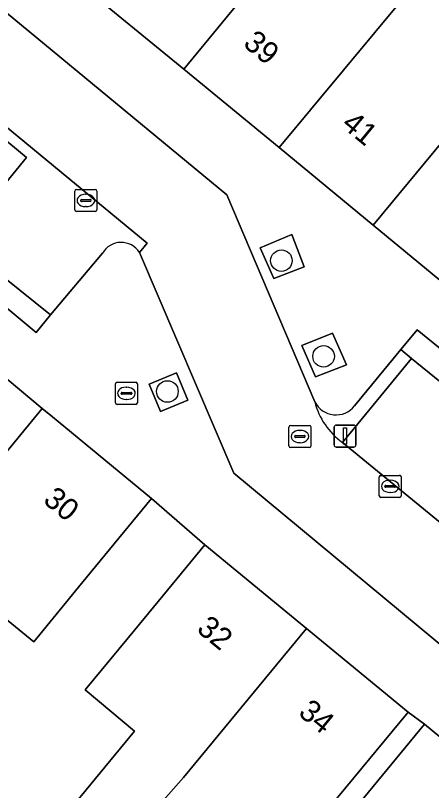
# Model space of a CAD drawing. Extents: x 160157 to 160921, y 381516 to 382045.
# Drawn here: x 160415.11 to 160433.98, y 381848.68 to 381883.87 of the extents above; entities that cross this region are included whole.
import ezdxf

# ---------------------------------------------------------------- set-up
doc = ezdxf.new("R2010")
doc.units = 0
for name, color, linetype in [('IMGEO_Boom', 7, 'Continuous'), ('IMGEO_Brandkraan', 7, 'Continuous'), ('IMGEO_Erf', 7, 'Continuous'), ('IMGEO_Groenvoorziening', 7, 'Continuous'), ('IMGEO_Haag', 7, 'Continuous'), ('IMGEO_Kolk', 7, 'Continuous'), ('IMGEO_Lichtmast', 7, 'Continuous'), ('IMGEO_Pand', 7, 'Continuous'), ('IMGEO_Pand_nummerreeks', 7, 'Continuous'), ('IMGEO_Parkeervlak_open', 7, 'Continuous'), ('IMGEO_Rijbaan_lokaal_open', 7, 'Continuous'), ('IMGEO_Rioolput', 7, 'Continuous'), ('IMGEO_Verkeerseiland_groen', 7, 'Continuous'), ('IMGEO_Voetpad_open', 7, 'Continuous')]:
    doc.layers.add(name, color=color, linetype=linetype)

msp = doc.modelspace()

# ---------------------------------------------------------------- linework, layer by layer
at = {"layer": 'IMGEO_Boom'}
for centre in [(160427.173, 381872.738), (160429.087, 381868.391), (160422.001, 381866.797)]:
    msp.add_circle(centre, 0.489, dxfattribs=at)
at = {"layer": 'IMGEO_Brandkraan'}
for p, q in [((160419.64, 381866.287), (160419.64, 381867.139)), ((160419.715, 381867.213), (160420.567, 381867.213)), ((160420.641, 381867.139), (160420.641, 381866.287)), ((160419.942, 381866.756), (160420.34, 381866.756)), ((160420.128, 381866.993), (160420.153, 381866.993)), ((160419.899, 381866.707), (160419.899, 381866.719)), ((160420.337, 381866.67), (160419.939, 381866.67)), ((160420.151, 381866.433), (160420.126, 381866.433)), ((160420.383, 381866.719), (160420.383, 381866.707)), ((160420.567, 381866.213), (160419.715, 381866.213))]:
    msp.add_line(p, q, dxfattribs=at)
for points in [[(160419.64, 381866.287), (160419.64, 381867.139)], [(160419.715, 381867.213), (160420.567, 381867.213)], [(160420.641, 381867.139), (160420.641, 381866.287)], [(160420.567, 381866.213), (160419.715, 381866.213)]]:
    msp.add_lwpolyline(points, dxfattribs=at)
for centre, radius, start, end in [((160419.717, 381867.137), 0.0765, 91.552, 178.448), ((160419.717, 381867.137), 0.0765, 91.552, 178.448), ((160420.565, 381867.137), 0.0765, 1.552, 88.448), ((160420.565, 381867.137), 0.0765, 1.552, 88.448), ((160419.939, 381866.716), 0.0403, 85.8775, 175.7526), ((160420.344, 381866.718), 0.0386, 1.7309, 96.639), ((160419.936, 381866.706), 0.0366, 178.938, 274.7102), ((160420.34, 381866.713), 0.043, 264.8664, 352.4533), ((160419.717, 381866.289), 0.0765, 181.552, 268.448), ((160419.717, 381866.289), 0.0765, 181.552, 268.448), ((160420.565, 381866.289), 0.0765, 271.552, 358.448), ((160420.565, 381866.289), 0.0765, 271.552, 358.448)]:
    msp.add_arc(centre, radius, start, end, dxfattribs=at)
for centre, major_axis, ratio, start_param, end_param in [((160420.127, 381866.713), (-0.387, 0.002), 0.722429, 4.712389, 7.853982), ((160420.152, 381866.713), (-0.39, 0.002), 0.717154, 1.570796, 4.712389)]:
    msp.add_ellipse(centre, major_axis=major_axis, ratio=ratio, start_param=start_param, end_param=end_param, dxfattribs=at)
at = {"layer": 'IMGEO_Erf'}
for points in [[(160410.974, 381859.53), (160416.323, 381866.023), (160414.72, 381867.351)], [(160415.616, 381845.446), (160420.503, 381851.38), (160418.274, 381853.247), (160420.52, 381855.979), (160423.698, 381859.838), (160421.277, 381861.942), (160418.098, 381858.083), (160415.94, 381855.425), (160413.598, 381857.333)], [(160430.485, 381847.827), (160433.663, 381851.686), (160432.919, 381852.243), (160429.741, 381848.384)]]:
    msp.add_lwpolyline(points, dxfattribs=at)
at = {"layer": 'IMGEO_Groenvoorziening'}
for points in [[(160412.497, 381873.643), (160411.927, 381872.893), (160416.045, 381869.475), (160416.7, 381870.278)], [(160433.34, 381869.591), (160432.586, 381868.697), (160433.075, 381868.3), (160441.767, 381861.247), (160442.468, 381862.168)]]:
    msp.add_lwpolyline(points, close=True, dxfattribs=at)
at = {"layer": 'IMGEO_Haag'}
for points in [[(160412.497, 381873.643), (160411.927, 381872.893), (160416.045, 381869.475), (160416.7, 381870.278)], [(160433.34, 381869.591), (160432.586, 381868.697), (160433.075, 381868.3), (160441.767, 381861.247), (160442.468, 381862.168)]]:
    msp.add_lwpolyline(points, close=True, dxfattribs=at)
at = {"layer": 'IMGEO_Kolk'}
for p, q in [((160417.873, 381875.97), (160418.725, 381875.97)), ((160417.798, 381875.044), (160417.798, 381875.896)), ((160418.286, 381875.75), (160418.311, 381875.75)), ((160418.799, 381875.896), (160418.799, 381875.044)), ((160418.057, 381875.464), (160418.057, 381875.476)), ((160418.495, 381875.427), (160418.097, 381875.427)), ((160418.1, 381875.513), (160418.498, 381875.513)), ((160418.541, 381875.476), (160418.541, 381875.464)), ((160418.725, 381874.97), (160417.873, 381874.97)), ((160418.309, 381875.19), (160418.284, 381875.19)), ((160431.612, 381862.064), (160431.612, 381862.916)), ((160431.687, 381862.99), (160432.539, 381862.99)), ((160432.613, 381862.916), (160432.613, 381862.064)), ((160431.914, 381862.533), (160432.312, 381862.533)), ((160432.1, 381862.77), (160432.125, 381862.77)), ((160431.871, 381862.484), (160431.871, 381862.496)), ((160432.309, 381862.447), (160431.911, 381862.447)), ((160432.123, 381862.21), (160432.098, 381862.21)), ((160432.355, 381862.496), (160432.355, 381862.484)), ((160432.539, 381861.99), (160431.687, 381861.99))]:
    msp.add_line(p, q, dxfattribs=at)
for points in [[(160417.873, 381875.97), (160418.725, 381875.97)], [(160417.798, 381875.044), (160417.798, 381875.896)], [(160418.799, 381875.896), (160418.799, 381875.044)], [(160418.725, 381874.97), (160417.873, 381874.97)], [(160431.612, 381862.064), (160431.612, 381862.916)], [(160431.687, 381862.99), (160432.539, 381862.99)], [(160432.613, 381862.916), (160432.613, 381862.064)], [(160432.539, 381861.99), (160431.687, 381861.99)]]:
    msp.add_lwpolyline(points, dxfattribs=at)
for centre, radius, start, end in [((160417.875, 381875.894), 0.0765, 91.552, 178.448), ((160417.875, 381875.894), 0.0765, 91.552, 178.448), ((160418.723, 381875.894), 0.0765, 1.552, 88.448), ((160418.723, 381875.894), 0.0765, 1.552, 88.448), ((160418.097, 381875.473), 0.0403, 85.8775, 175.7526), ((160418.094, 381875.463), 0.0366, 178.938, 274.7102), ((160418.498, 381875.47), 0.043, 264.8664, 352.4533), ((160418.502, 381875.475), 0.0386, 1.7309, 96.639), ((160417.875, 381875.046), 0.0765, 181.552, 268.448), ((160417.875, 381875.046), 0.0765, 181.552, 268.448), ((160418.723, 381875.046), 0.0765, 271.552, 358.448), ((160418.723, 381875.046), 0.0765, 271.552, 358.448), ((160431.689, 381862.914), 0.0765, 91.552, 178.448), ((160431.689, 381862.914), 0.0765, 91.552, 178.448), ((160432.537, 381862.914), 0.0765, 1.552, 88.448), ((160432.537, 381862.914), 0.0765, 1.552, 88.448), ((160431.911, 381862.493), 0.0403, 85.8775, 175.7526), ((160432.316, 381862.495), 0.0386, 1.7309, 96.639), ((160431.908, 381862.483), 0.0366, 178.938, 274.7102), ((160432.312, 381862.49), 0.043, 264.8664, 352.4533), ((160431.689, 381862.066), 0.0765, 181.552, 268.448), ((160431.689, 381862.066), 0.0765, 181.552, 268.448), ((160432.537, 381862.066), 0.0765, 271.552, 358.448), ((160432.537, 381862.066), 0.0765, 271.552, 358.448)]:
    msp.add_arc(centre, radius, start, end, dxfattribs=at)
for centre, major_axis, ratio, start_param, end_param in [((160418.285, 381875.47), (-0.387, 0.002), 0.722429, 4.712389, 7.853982), ((160418.31, 381875.47), (-0.39, 0.002), 0.717154, 1.570796, 4.712389), ((160432.099, 381862.49), (-0.387, 0.002), 0.722429, 4.712389, 7.853982), ((160432.124, 381862.49), (-0.39, 0.002), 0.717154, 1.570796, 4.712389)]:
    msp.add_ellipse(centre, major_axis=major_axis, ratio=ratio, start_param=start_param, end_param=end_param, dxfattribs=at)
at = {"layer": 'IMGEO_Lichtmast'}
for p, q in [((160429.565, 381864.374), (160429.565, 381865.174)), ((160429.565, 381865.174), (160429.565, 381864.374)), ((160429.665, 381865.274), (160430.455, 381865.274)), ((160430.455, 381865.274), (160429.665, 381865.274)), ((160430.555, 381865.174), (160430.555, 381864.374)), ((160430.555, 381864.374), (160430.555, 381865.174)), ((160430.455, 381864.274), (160429.665, 381864.274)), ((160429.665, 381864.274), (160430.455, 381864.274))]:
    msp.add_line(p, q, dxfattribs=at)
msp.add_lwpolyline([(160429.985, 381865.149), (160430.135, 381865.149), (160430.135, 381864.399), (160429.985, 381864.399), (160429.985, 381865.149)], dxfattribs=at)
for centre, start, end in [((160429.665, 381865.174), 90, 180), ((160429.665, 381865.174), 90, 180), ((160430.455, 381865.174), 0, 90), ((160430.455, 381865.174), 360, 90), ((160429.665, 381864.374), 180, 270), ((160429.665, 381864.374), 180, 270), ((160430.455, 381864.374), 270, 0), ((160430.455, 381864.374), 270, 0)]:
    msp.add_arc(centre, 0.1, start, end, dxfattribs=at)
at = {"layer": 'IMGEO_Pand'}
for points in [[(160422.742, 381881.431), (160431.178, 381891.672), (160426.313, 381895.68), (160423.17, 381891.864), (160421.052, 381889.302), (160417.865, 381885.448)], [(160422.742, 381881.431), (160427.065, 381877.87), (160435.752, 381888.331), (160440.356, 381893.874), (160438.198, 381895.651), (160433.617, 381890.089), (160431.479, 381891.85), (160431.271, 381891.596), (160431.178, 381891.672)], [(160444.084, 381881.499), (160443.836, 381881.703), (160448.246, 381887.081), (160446.056, 381888.877), (160441.645, 381883.499), (160440.005, 381884.844), (160431.336, 381874.352), (160435.49, 381870.93)], [(160431.336, 381874.352), (160440.005, 381884.844), (160435.752, 381888.331), (160427.065, 381877.87)], [(160421.277, 381861.942), (160417.041, 381865.431), (160416.785, 381865.642), (160416.323, 381866.023), (160410.974, 381859.53), (160407.659, 381855.506), (160410.301, 381853.33), (160413.598, 381857.333), (160415.94, 381855.425), (160418.098, 381858.083)], [(160428.309, 381856.04), (160423.698, 381859.838), (160420.52, 381855.979), (160418.274, 381853.247), (160420.503, 381851.38), (160415.616, 381845.446), (160417.805, 381843.643), (160418.778, 381844.786), (160419.088, 381845.146), (160422.73, 381849.268)], [(160429.741, 381848.384), (160432.919, 381852.243), (160428.309, 381856.04), (160422.73, 381849.268), (160419.088, 381845.146), (160418.778, 381844.786), (160417.805, 381843.643), (160415.348, 381840.755), (160417.514, 381838.971), (160420.879, 381843.056), (160423.363, 381846.072), (160425.881, 381843.998), (160427.305, 381845.727), (160427.494, 381845.657)], [(160433.663, 381851.686), (160430.485, 381847.827), (160428.343, 381845.231), (160427.993, 381845.473), (160424.708, 381841.484), (160420.284, 381836.112), (160422.952, 381833.915), (160427.377, 381839.286), (160430.673, 381843.287), (160433.124, 381841.258), (160435.291, 381843.868), (160438.469, 381847.727)]]:
    msp.add_lwpolyline(points, close=True, dxfattribs=at)
at = {"layer": 'IMGEO_Parkeervlak_open'}
for points in [[(160370.367, 381913.255), (160367.984, 381910.381), (160374.618, 381904.875), (160377.745, 381908.664), (160379.141, 381907.511), (160376.001, 381903.706), (160384.075, 381897.114), (160384.91, 381896.435), (160393.059, 381889.711), (160396.159, 381893.468), (160397.538, 381892.33), (160394.443, 381888.579), (160402.306, 381882.102), (160403.147, 381881.401), (160411.165, 381874.813), (160414.244, 381878.544), (160415.611, 381877.416), (160412.497, 381873.643), (160416.7, 381870.278), (160419.053, 381873.08)], [(160420.73, 381873.107), (160421.079, 381873.531), (160409.362, 381883.2), (160389.742, 381899.391)]]:
    msp.add_lwpolyline(points, dxfattribs=at)
msp.add_lwpolyline([(160442.582, 381860.578), (160441.767, 381861.247), (160433.075, 381868.3), (160429.948, 381864.485), (160434.38, 381860.853), (160447.149, 381850.406), (160450.302, 381854.26)], close=True, dxfattribs=at)
msp.add_arc((160419.9, 381872.588), 0.979, 32.0159, 149.8289, dxfattribs=at)
at = {"layer": 'IMGEO_Rijbaan_lokaal_open'}
for points in [[(160424.697, 381875.722), (160372.344, 381919.004), (160361.944, 381920.939), (160361.815, 381920.44)], [(160371.41, 381914.519), (160389.742, 381899.391), (160409.362, 381883.2), (160421.079, 381873.531), (160420.73, 381873.107), (160425.014, 381863.084), (160439.434, 381851.118), (160468.894, 381826.952), (160479.902, 381818.437)], [(160428.691, 381866.326), (160424.697, 381875.722)], [(160476.974, 381825.958), (160475.803, 381827.039), (160474.266, 381828.22), (160448.706, 381849.132), (160447.149, 381850.406), (160434.38, 381860.853), (160429.948, 381864.485)]]:
    msp.add_lwpolyline(points, dxfattribs=at)
msp.add_arc((160431.777, 381867.084), 3.178, 193.7914, 234.8576, dxfattribs=at)
at = {"layer": 'IMGEO_Rioolput'}
for p, q in [((160427.515, 381864.327), (160427.515, 381865.179)), ((160427.59, 381865.253), (160428.442, 381865.253)), ((160428.003, 381865.033), (160428.028, 381865.033)), ((160428.516, 381865.179), (160428.516, 381864.327)), ((160427.774, 381864.747), (160427.774, 381864.759)), ((160428.212, 381864.71), (160427.814, 381864.71)), ((160427.817, 381864.796), (160428.215, 381864.796)), ((160428.258, 381864.759), (160428.258, 381864.747)), ((160428.026, 381864.473), (160428.001, 381864.473)), ((160428.442, 381864.253), (160427.59, 381864.253))]:
    msp.add_line(p, q, dxfattribs=at)
for points in [[(160427.515, 381864.327), (160427.515, 381865.179)], [(160427.59, 381865.253), (160428.442, 381865.253)], [(160428.516, 381865.179), (160428.516, 381864.327)], [(160428.442, 381864.253), (160427.59, 381864.253)]]:
    msp.add_lwpolyline(points, dxfattribs=at)
for centre, radius, start, end in [((160427.592, 381865.177), 0.0765, 91.552, 178.448), ((160427.592, 381865.177), 0.0765, 91.552, 178.448), ((160428.44, 381865.177), 0.0765, 1.552, 88.448), ((160428.44, 381865.177), 0.0765, 1.552, 88.448), ((160427.814, 381864.756), 0.0403, 85.8775, 175.7526), ((160427.811, 381864.746), 0.0366, 178.938, 274.7102), ((160428.215, 381864.753), 0.043, 264.8664, 352.4533), ((160428.219, 381864.758), 0.0386, 1.7309, 96.639), ((160427.592, 381864.329), 0.0765, 181.552, 268.448), ((160427.592, 381864.329), 0.0765, 181.552, 268.448), ((160428.44, 381864.329), 0.0765, 271.552, 358.448), ((160428.44, 381864.329), 0.0765, 271.552, 358.448)]:
    msp.add_arc(centre, radius, start, end, dxfattribs=at)
for centre, major_axis, ratio, start_param, end_param in [((160428.002, 381864.753), (-0.387, 0.002), 0.722429, 4.712389, 7.853982), ((160428.027, 381864.753), (-0.39, 0.002), 0.717154, 1.570796, 4.712389)]:
    msp.add_ellipse(centre, major_axis=major_axis, ratio=ratio, start_param=start_param, end_param=end_param, dxfattribs=at)
at = {"layer": 'IMGEO_Verkeerseiland_groen'}
for points in [[(160427.641, 381873.926), (160426.212, 381873.323), (160426.832, 381871.921), (160428.205, 381872.464)], [(160429.493, 381869.446), (160428.105, 381868.878), (160428.722, 381867.467), (160430.133, 381868)], [(160422.419, 381867.646), (160421.173, 381867.127), (160421.692, 381865.881), (160422.932, 381866.397)]]:
    msp.add_lwpolyline(points, close=True, dxfattribs=at)
at = {"layer": 'IMGEO_Voetpad_open'}
for points in [[(160361.944, 381920.939), (160372.344, 381919.004), (160424.697, 381875.722), (160428.691, 381866.326)], [(160487.416, 381828.497), (160484.936, 381825.138), (160478.504, 381829.886), (160481.128, 381833.441), (160480.304, 381834.119), (160476.341, 381837.384), (160472.481, 381840.563), (160468.622, 381843.741), (160464.696, 381846.974), (160460.864, 381850.131), (160456.94, 381853.363), (160456.095, 381853.967), (160452.138, 381857.227), (160448.278, 381860.406), (160444.419, 381863.584), (160440.462, 381866.844), (160439.735, 381867.434), (160435.49, 381870.93), (160431.336, 381874.352), (160427.065, 381877.87), (160422.742, 381881.431), (160417.865, 381885.448), (160409.913, 381891.762)], [(160479.902, 381818.437), (160468.894, 381826.952), (160439.434, 381851.118), (160425.014, 381863.084), (160420.73, 381873.107)], [(160419.053, 381873.08), (160416.7, 381870.278), (160416.045, 381869.475), (160411.927, 381872.893)], [(160430.491, 381866.146), (160432.586, 381868.697), (160433.34, 381869.591), (160442.468, 381862.168), (160441.767, 381861.247), (160442.582, 381860.578), (160443.307, 381861.473), (160451.047, 381855.17), (160450.302, 381854.26), (160451.861, 381852.989), (160452.613, 381853.874), (160460.677, 381847.27), (160459.954, 381846.377), (160460.774, 381845.714), (160461.55, 381846.608), (160469.523, 381839.994), (160468.837, 381839.099), (160470.196, 381837.991), (160471.046, 381838.864), (160477.421, 381833.581), (160476.678, 381832.706), (160474.16, 381829.592)], [(160433.075, 381868.3), (160432.586, 381868.697), (160430.491, 381866.146)], [(160429.948, 381864.485), (160433.075, 381868.3)], [(160414.72, 381867.351), (160416.323, 381866.023), (160416.785, 381865.642), (160417.041, 381865.431), (160421.277, 381861.942), (160423.698, 381859.838), (160428.309, 381856.04), (160432.919, 381852.243), (160433.663, 381851.686), (160438.469, 381847.727), (160439.806, 381846.571), (160443.609, 381843.437), (160448.406, 381839.488), (160452.077, 381836.463)]]:
    msp.add_lwpolyline(points, dxfattribs=at)
for points in [[(160415.611, 381877.416), (160414.244, 381878.544), (160411.165, 381874.813), (160412.497, 381873.643)], [(160428.205, 381872.464), (160426.832, 381871.921), (160426.212, 381873.323), (160427.641, 381873.926)], [(160430.133, 381868), (160428.722, 381867.467), (160428.105, 381868.878), (160429.493, 381869.446)], [(160422.932, 381866.397), (160421.692, 381865.881), (160421.173, 381867.127), (160422.419, 381867.646)]]:
    msp.add_lwpolyline(points, close=True, dxfattribs=at)
for centre, radius, start, end in [((160419.9, 381872.588), 0.979, 32.0159, 149.8289), ((160429.648, 381866.802), 1.069, 206.4696, 322.1092), ((160431.777, 381867.084), 3.178, 193.7914, 234.8576), ((160429.648, 381866.802), 1.069, 206.4696, 322.1092)]:
    msp.add_arc(centre, radius, start, end, dxfattribs=at)

# ---------------------------------------------------------------- texts
at = {"layer": 'IMGEO_Pand_nummerreeks'}
for s, rotation, p in [('39', 320.5222, (160425.391, 381882.514)), ('41', 320.5222, (160429.852, 381878.84)), ('30', 320.5232, (160416.31, 381861.784)), ('32', 320.5232, (160423.278, 381855.935)), ('34', 320.5232, (160427.891, 381852.135))]:
    msp.add_text(s, height=1, rotation=rotation, dxfattribs=at).set_placement(p)

doc.saveas('drawing.dxf')
